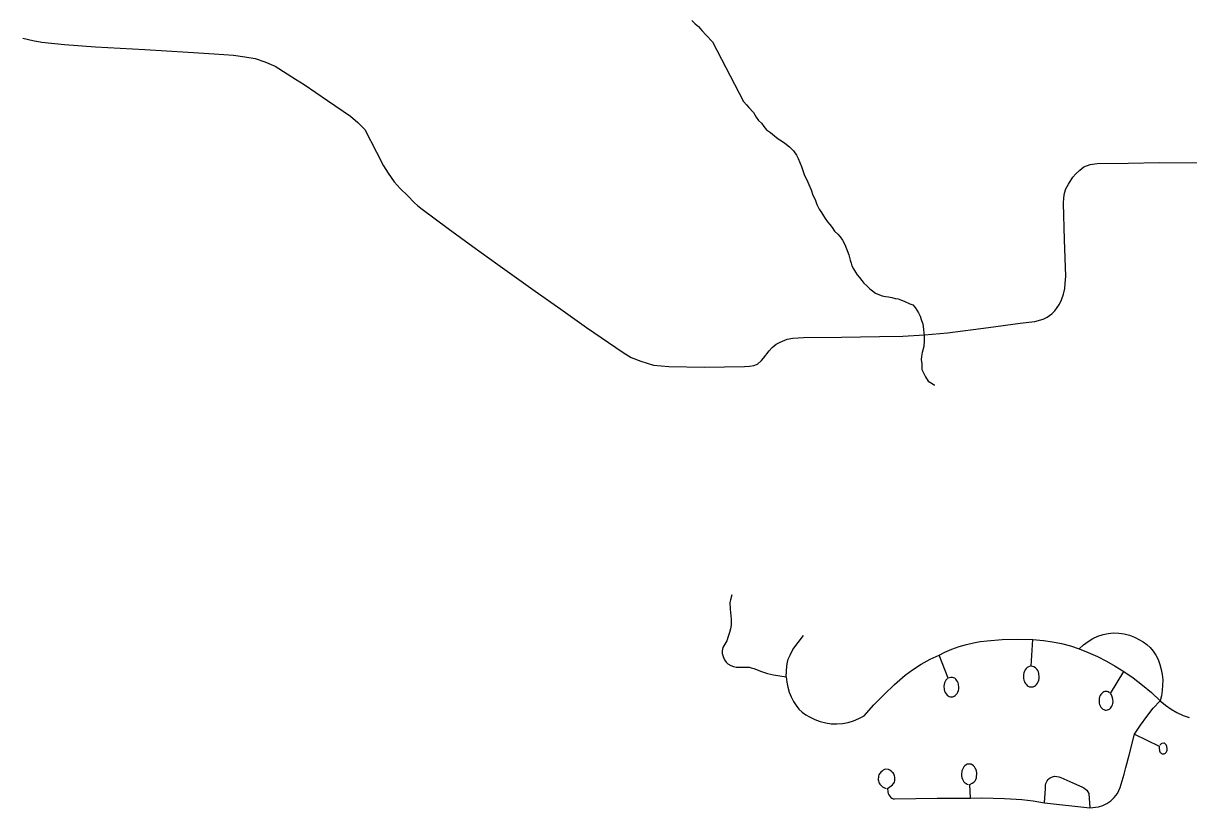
# Model space of a CAD drawing. Extents: x 103424 to 290657, y 38711 to 110967.
# Drawn here: x 214248.8637 to 214249.2567, y 40211.7566 to 40212.0211 of the extents above; entities that cross this region are included whole.
import ezdxf

# ---------------------------------------------------------------- set-up
doc = ezdxf.new("R2010")
doc.units = 0
doc.layers.add('GM_X_Minor_River', color=7, linetype='Continuous')
doc.layers.add('GM_X_Township_Road', color=7, linetype='Continuous')

msp = doc.modelspace()

# ---------------------------------------------------------------- linework, layer by layer
at = {"layer": 'GM_X_Minor_River'}
for points in [[(214249.08915, 40212.02202), (214249.09031, 40212.02089), (214249.09146, 40212.01995), (214249.09261, 40212.01863), (214249.09396, 40212.01712), (214249.09614, 40212.01487)], [(214249.09614, 40212.01487), (214249.10664, 40211.9947), (214249.10761, 40211.99357), (214249.10838, 40211.99264), (214249.10993, 40211.99096), (214249.11091, 40211.98945), (214249.11169, 40211.98832), (214249.11265, 40211.98739), (214249.11344, 40211.98626), (214249.1144, 40211.98514), (214249.11575, 40211.98422), (214249.1171, 40211.9831), (214249.11826, 40211.98217), (214249.11941, 40211.98143), (214249.12056, 40211.98069), (214249.1221, 40211.97939), (214249.12346, 40211.97808), (214249.12443, 40211.97658), (214249.12502, 40211.97545), (214249.12562, 40211.97413), (214249.12621, 40211.97281), (214249.12661, 40211.97148), (214249.12721, 40211.96978), (214249.128, 40211.96828), (214249.1286, 40211.96677), (214249.12939, 40211.96488), (214249.12999, 40211.96318), (214249.13078, 40211.96167), (214249.13138, 40211.95997), (214249.13216, 40211.95846), (214249.13294, 40211.95734), (214249.13353, 40211.95621), (214249.13412, 40211.95527), (214249.1349, 40211.95414), (214249.13568, 40211.95321), (214249.13645, 40211.95227), (214249.13724, 40211.95095), (214249.13839, 40211.95002), (214249.13917, 40211.94909), (214249.13995, 40211.94796), (214249.14074, 40211.94645), (214249.14213, 40211.94305), (214249.14254, 40211.94116), (214249.14294, 40211.94022), (214249.14314, 40211.93927), (214249.14373, 40211.93833), (214249.14432, 40211.9372), (214249.14491, 40211.93626), (214249.14568, 40211.93532), (214249.14646, 40211.93439), (214249.14723, 40211.93345), (214249.1482, 40211.93252), (214249.14917, 40211.93158), (214249.15013, 40211.93084), (214249.15109, 40211.9301), (214249.15243, 40211.92955), (214249.15339, 40211.92919), (214249.15453, 40211.92902), (214249.15548, 40211.92885), (214249.15663, 40211.92868), (214249.15777, 40211.92832), (214249.15872, 40211.92814), (214249.15987, 40211.92778), (214249.16083, 40211.92742), (214249.16274, 40211.9265), (214249.1637, 40211.92614), (214249.16447, 40211.9252), (214249.16564, 40211.92351), (214249.16623, 40211.92238), (214249.16664, 40211.92087), (214249.16704, 40211.91974), (214249.16726, 40211.91784), (214249.16747, 40211.9167), (214249.16749, 40211.91575), (214249.16752, 40211.91404), (214249.16737, 40211.91214), (214249.16683, 40211.91004), (214249.16667, 40211.9087), (214249.16649, 40211.90775), (214249.16671, 40211.90623), (214249.16675, 40211.90433), (214249.16793, 40211.90188), (214249.16891, 40211.90038), (214249.17025, 40211.89964), (214249.17102, 40211.89909), (214249.17101, 40211.89928)]]:
    msp.add_lwpolyline(points, dxfattribs=at)
at = {"layer": 'GM_X_Township_Road'}
for points in [[(214248.8636, 40212.01609), (214248.86693, 40212.01532), (214248.86995, 40212.01475), (214248.8776, 40212.01387), (214248.88811, 40212.01314), (214248.89641, 40212.0127), (214248.90471, 40212.01226), (214248.91932, 40212.01135), (214248.92811, 40212.01081), (214248.93461, 40212.01032), (214248.93844, 40212.00982), (214248.9419, 40212.00919), (214248.94517, 40212.00806), (214248.94866, 40212.00666), (214248.95557, 40212.00227), (214248.95848, 40212.00042), (214248.9663, 40211.99507), (214248.97413, 40211.98972), (214248.97656, 40211.9876), (214248.97895, 40211.98529), (214248.98286, 40211.97767), (214248.98523, 40211.97306), (214248.98673, 40211.97059), (214248.9888, 40211.96768), (214248.99086, 40211.96542), (214248.99337, 40211.96288), (214248.99551, 40211.9607), (214248.99683, 40211.95949), (214248.99822, 40211.95845), (214249.007, 40211.95189), (214249.01537, 40211.94584), (214249.02375, 40211.9398), (214249.0364, 40211.9308), (214249.04504, 40211.92465), (214249.05369, 40211.9185), (214249.06599, 40211.91006), (214249.06876, 40211.90845), (214249.07197, 40211.90711), (214249.07629, 40211.90581), (214249.08145, 40211.90531), (214249.09346, 40211.90512), (214249.10692, 40211.90531), (214249.10864, 40211.90546), (214249.11009, 40211.90573), (214249.11131, 40211.90615), (214249.11269, 40211.90738), (214249.11339, 40211.9082), (214249.11524, 40211.91064), (214249.11625, 40211.91181), (214249.11766, 40211.91288), (214249.11895, 40211.91361), (214249.12128, 40211.91455), (214249.12324, 40211.91491), (214249.12688, 40211.9151), (214249.13965, 40211.91528), (214249.15242, 40211.91547), (214249.16036, 40211.91558), (214249.16768, 40211.91606), (214249.1754, 40211.91674), (214249.18925, 40211.91846), (214249.19992, 40211.91992), (214249.20485, 40211.92057), (214249.20764, 40211.92137), (214249.20898, 40211.92198), (214249.21062, 40211.92313), (214249.21156, 40211.92418), (214249.21312, 40211.92633), (214249.21383, 40211.92784), (214249.21456, 40211.92975), (214249.21494, 40211.9317), (214249.21506, 40211.93334), (214249.21529, 40211.93579), (214249.21489, 40211.94812), (214249.21448, 40211.96045), (214249.21459, 40211.96218), (214249.21484, 40211.96382), (214249.21531, 40211.96528), (214249.21615, 40211.96689), (214249.2177, 40211.96922), (214249.21871, 40211.97029), (214249.21999, 40211.97151), (214249.22137, 40211.97264), (214249.22346, 40211.9735), (214249.22585, 40211.97381), (214249.23633, 40211.97396), (214249.24681, 40211.9741), (214249.25966, 40211.97401)], [(214249.10267, 40211.82841), (214249.10219, 40211.82673), (214249.10205, 40211.82579), (214249.10211, 40211.82357), (214249.1025, 40211.82014), (214249.10243, 40211.81816), (214249.10221, 40211.81692), (214249.10189, 40211.81564), (214249.10148, 40211.8143), (214249.10099, 40211.81293), (214249.10069, 40211.81229), (214249.09969, 40211.81058), (214249.09948, 40211.81004), (214249.0994, 40211.80955), (214249.09946, 40211.80861), (214249.09973, 40211.80755), (214249.10018, 40211.80652), (214249.10071, 40211.8057), (214249.10132, 40211.80517), (214249.10237, 40211.80455), (214249.1032, 40211.8042), (214249.10415, 40211.80402), (214249.10513, 40211.80397), (214249.10776, 40211.80402), (214249.10853, 40211.80395), (214249.1092, 40211.80381), (214249.11008, 40211.80351), (214249.11263, 40211.80251), (214249.11469, 40211.8019), (214249.11677, 40211.80141), (214249.11887, 40211.80104), (214249.12099, 40211.80078), (214249.12118, 40211.79899), (214249.12152, 40211.79724), (214249.12201, 40211.79556), (214249.12265, 40211.79396), (214249.12342, 40211.79247), (214249.12432, 40211.79111), (214249.12532, 40211.78989), (214249.12643, 40211.78883), (214249.12762, 40211.78796), (214249.12887, 40211.78727), (214249.13065, 40211.78638), (214249.13248, 40211.78569), (214249.13434, 40211.78521), (214249.13622, 40211.78493), (214249.13811, 40211.78486), (214249.14001, 40211.785), (214249.14188, 40211.78535), (214249.14372, 40211.7859), (214249.14552, 40211.78665), (214249.14727, 40211.7876), (214249.15061, 40211.79127), (214249.15405, 40211.79478), (214249.15756, 40211.79815), (214249.16116, 40211.80135), (214249.16362, 40211.80313), (214249.16655, 40211.80501), (214249.16956, 40211.80666), (214249.17263, 40211.80809), (214249.17446, 40211.80901), (214249.17688, 40211.81004), (214249.17934, 40211.81093), (214249.18182, 40211.81166), (214249.18411, 40211.8122), (214249.18642, 40211.81262), (214249.18873, 40211.81291), (214249.19387, 40211.81331), (214249.19902, 40211.81346), (214249.20417, 40211.81337), (214249.20781, 40211.81301), (214249.21084, 40211.81259), (214249.21385, 40211.81197), (214249.21683, 40211.81115), (214249.21977, 40211.81014), (214249.22287, 40211.80894), (214249.22594, 40211.80758), (214249.22897, 40211.80606), (214249.23194, 40211.80438), (214249.23487, 40211.80255), (214249.23804, 40211.80035), (214249.24113, 40211.79797), (214249.24414, 40211.79541), (214249.24706, 40211.79268), (214249.2489, 40211.79117), (214249.25081, 40211.78983), (214249.25279, 40211.78869), (214249.25482, 40211.78774), (214249.2569, 40211.78699)], [(214249.12099, 40211.80078), (214249.12119, 40211.80445), (214249.12148, 40211.80573), (214249.12172, 40211.80669), (214249.12233, 40211.808), (214249.12324, 40211.80991), (214249.12686, 40211.81462)], [(214249.2033, 40211.80431), (214249.20272, 40211.80415), (214249.20231, 40211.80389), (214249.20194, 40211.80354), (214249.20161, 40211.8031), (214249.20136, 40211.8026), (214249.20116, 40211.80205), (214249.20105, 40211.80146), (214249.20101, 40211.80086), (214249.20105, 40211.80025), (214249.20117, 40211.79966), (214249.20136, 40211.79911), (214249.20161, 40211.79863), (214249.2019, 40211.79822), (214249.20224, 40211.79787), (214249.20262, 40211.7976), (214249.20303, 40211.79742), (214249.20345, 40211.79732), (214249.2043, 40211.7974), (214249.20471, 40211.79757), (214249.20509, 40211.79784), (214249.20543, 40211.79817), (214249.20572, 40211.79858), (214249.20597, 40211.79906), (214249.20616, 40211.79958), (214249.20627, 40211.80013), (214249.20632, 40211.8007), (214249.20621, 40211.80184), (214249.20605, 40211.80238), (214249.20582, 40211.80288), (214249.2055, 40211.80331), (214249.20503, 40211.80375), (214249.2045, 40211.80406), (214249.20362, 40211.80437), (214249.20417, 40211.81337)], [(214249.21977, 40211.81014), (214249.22124, 40211.81149), (214249.2228, 40211.81267), (214249.22443, 40211.81365), (214249.22612, 40211.81444), (214249.22786, 40211.81503), (214249.22963, 40211.8154), (214249.23142, 40211.81556), (214249.23322, 40211.81551), (214249.23501, 40211.81525), (214249.23677, 40211.81477), (214249.2385, 40211.81409), (214249.24017, 40211.81321), (214249.24143, 40211.81254), (214249.24262, 40211.81167), (214249.24373, 40211.81062), (214249.24474, 40211.80941), (214249.24563, 40211.80804), (214249.24639, 40211.80654), (214249.24702, 40211.80494), (214249.2475, 40211.80325), (214249.24783, 40211.8015), (214249.24799, 40211.79971), (214249.24784, 40211.79612), (214249.24753, 40211.79437), (214249.24706, 40211.79268)], [(214249.1754, 40211.80017), (214249.17489, 40211.79961), (214249.17462, 40211.79916), (214249.17441, 40211.79867), (214249.17427, 40211.79813), (214249.1742, 40211.79757), (214249.17427, 40211.79644), (214249.17442, 40211.7959), (214249.17463, 40211.7954), (214249.1749, 40211.79496), (214249.17523, 40211.79459), (214249.17559, 40211.79429), (214249.176, 40211.79408), (214249.17641, 40211.79396), (214249.17725, 40211.79401), (214249.17765, 40211.79417), (214249.17802, 40211.79442), (214249.17836, 40211.79475), (214249.17865, 40211.79515), (214249.17889, 40211.79561), (214249.17906, 40211.79612), (214249.17917, 40211.79666), (214249.17921, 40211.79719), (214249.17909, 40211.79825), (214249.17894, 40211.79875), (214249.17873, 40211.79921), (214249.17847, 40211.79962), (214249.17817, 40211.79997), (214249.17782, 40211.80025), (214249.17745, 40211.80045), (214249.17704, 40211.80056), (214249.17649, 40211.80052), (214249.17558, 40211.80027), (214249.17263, 40211.80809)], [(214249.23007, 40211.79536), (214249.22962, 40211.79564), (214249.22924, 40211.79577), (214249.22885, 40211.79581), (214249.22846, 40211.79577), (214249.22808, 40211.79564), (214249.22773, 40211.79544), (214249.2274, 40211.79515), (214249.22712, 40211.7948), (214249.22688, 40211.79439), (214249.2267, 40211.79394), (214249.22657, 40211.79345), (214249.22651, 40211.79294), (214249.22657, 40211.7919), (214249.22671, 40211.7914), (214249.2269, 40211.79094), (214249.22714, 40211.79052), (214249.22744, 40211.79017), (214249.22777, 40211.78988), (214249.22814, 40211.78968), (214249.22852, 40211.78955), (214249.22892, 40211.78951), (214249.22931, 40211.78956), (214249.22967, 40211.78969), (214249.23001, 40211.78989), (214249.23032, 40211.79016), (214249.2306, 40211.7905), (214249.23083, 40211.79089), (214249.23102, 40211.79132), (214249.23115, 40211.79178), (214249.23122, 40211.79227), (214249.23117, 40211.79322), (214249.23091, 40211.79403), (214249.23065, 40211.79466), (214249.23031, 40211.79515), (214249.23487, 40211.80255)], [(214249.15514, 40211.76311), (214249.15524, 40211.76195), (214249.1554, 40211.76141), (214249.15563, 40211.7609), (214249.15592, 40211.76046), (214249.15625, 40211.76008), (214249.15663, 40211.75978), (214249.15704, 40211.75957), (214249.15753, 40211.75958), (214249.17195, 40211.75981), (214249.1831, 40211.75981), (214249.18694, 40211.75992), (214249.19464, 40211.75976), (214249.19659, 40211.75965), (214249.20044, 40211.75936), (214249.20429, 40211.75889), (214249.20813, 40211.75824), (214249.22344, 40211.75662), (214249.22636, 40211.75689), (214249.22778, 40211.75736), (214249.22914, 40211.75806), (214249.23043, 40211.75896), (214249.23164, 40211.76007), (214249.23273, 40211.76135), (214249.23359, 40211.76347), (214249.23435, 40211.76565), (214249.235, 40211.76789), (214249.23556, 40211.77018), (214249.23664, 40211.77437), (214249.23848, 40211.78145), (214249.24047, 40211.78449), (214249.24257, 40211.78739), (214249.24476, 40211.79012), (214249.24706, 40211.79268)], [(214249.23848, 40211.78145), (214249.24683, 40211.77731), (214249.24674, 40211.77676), (214249.24686, 40211.77577), (214249.24699, 40211.7755), (214249.24714, 40211.77526), (214249.24733, 40211.77506), (214249.24753, 40211.7749), (214249.24776, 40211.77479), (214249.24799, 40211.77474), (214249.24847, 40211.77479), (214249.24869, 40211.7749), (214249.24889, 40211.77505), (214249.24908, 40211.77525), (214249.24923, 40211.77549), (214249.24931, 40211.77565), (214249.24944, 40211.77606), (214249.24949, 40211.77643), (214249.24939, 40211.77728), (214249.24928, 40211.77755), (214249.24914, 40211.77781), (214249.24896, 40211.77802), (214249.24877, 40211.77819), (214249.24856, 40211.77832), (214249.24833, 40211.7784), (214249.24765, 40211.77828), (214249.24746, 40211.77817), (214249.2473, 40211.77803), (214249.24715, 40211.77783), (214249.24695, 40211.77758)], [(214249.1831, 40211.75981), (214249.1829, 40211.76447), (214249.1837, 40211.76487), (214249.18425, 40211.76526), (214249.18469, 40211.76565), (214249.18494, 40211.76612), (214249.18513, 40211.76665), (214249.18528, 40211.76837), (214249.18518, 40211.76894), (214249.18501, 40211.76949), (214249.18477, 40211.76998), (214249.18448, 40211.77041), (214249.18414, 40211.77077), (214249.18375, 40211.77105), (214249.18334, 40211.77124), (214249.18248, 40211.77134), (214249.18205, 40211.77124), (214249.18165, 40211.77105), (214249.18127, 40211.77077), (214249.18093, 40211.77042), (214249.18064, 40211.76999), (214249.18042, 40211.76952), (214249.18025, 40211.769), (214249.18013, 40211.76789), (214249.18016, 40211.76734), (214249.18027, 40211.76679), (214249.18044, 40211.76628), (214249.18067, 40211.76581), (214249.18096, 40211.76539), (214249.18129, 40211.76504), (214249.18166, 40211.76477), (214249.18206, 40211.76458), (214249.18238, 40211.76449)], [(214249.15514, 40211.76311), (214249.15636, 40211.76395), (214249.15683, 40211.76437), (214249.15708, 40211.76462), (214249.1573, 40211.76493), (214249.15747, 40211.76528), (214249.15759, 40211.76566), (214249.15769, 40211.76649), (214249.15766, 40211.76691), (214249.15757, 40211.76732), (214249.15744, 40211.7677), (214249.15725, 40211.76804), (214249.15703, 40211.76834), (214249.15677, 40211.76859), (214249.1564, 40211.76897), (214249.15599, 40211.76927), (214249.15555, 40211.76947), (214249.15462, 40211.76956), (214249.15416, 40211.76945), (214249.15372, 40211.76924), (214249.15332, 40211.76893), (214249.15296, 40211.76854), (214249.1527, 40211.7683), (214249.15247, 40211.76801), (214249.15229, 40211.76767), (214249.15215, 40211.76729), (214249.15203, 40211.76606), (214249.1521, 40211.76565), (214249.15221, 40211.76525), (214249.15237, 40211.76489), (214249.15258, 40211.76457), (214249.15282, 40211.76429), (214249.1531, 40211.764), (214249.15344, 40211.7637), (214249.15392, 40211.76343), (214249.15472, 40211.76313)], [(214249.20813, 40211.75824), (214249.20843, 40211.76308), (214249.20848, 40211.76421), (214249.20861, 40211.76475), (214249.2088, 40211.76525), (214249.20905, 40211.76572), (214249.20934, 40211.76612), (214249.20968, 40211.76646), (214249.21006, 40211.76672), (214249.21076, 40211.76704), (214249.21149, 40211.76721), (214249.2123, 40211.76715), (214249.21296, 40211.76707), (214249.21367, 40211.76677), (214249.21662, 40211.76543), (214249.22087, 40211.76351), (214249.2214, 40211.76327), (214249.22189, 40211.76292), (214249.22234, 40211.76248), (214249.22273, 40211.76196), (214249.22307, 40211.76137), (214249.22344, 40211.75662)]]:
    msp.add_lwpolyline(points, dxfattribs=at)

doc.saveas('drawing.dxf')
